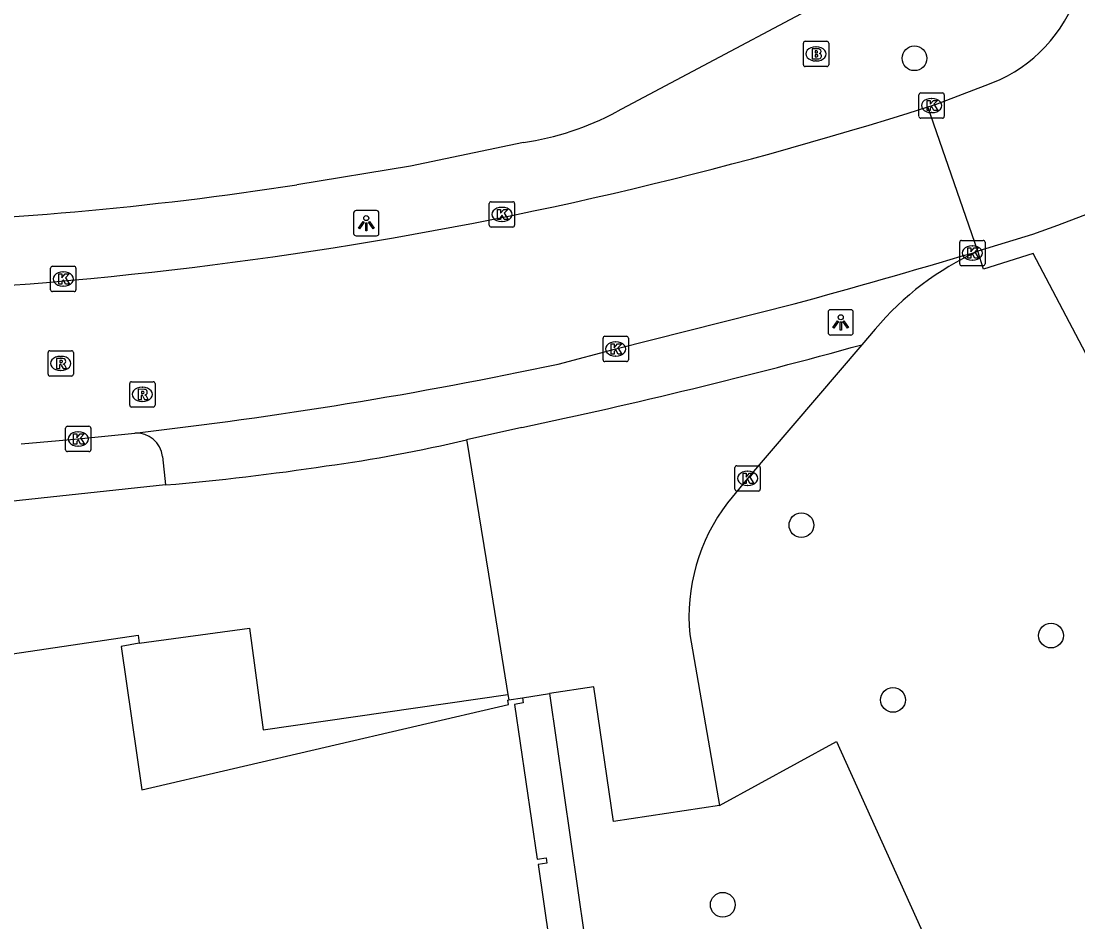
# Model space of a CAD drawing. Extents: x 159503 to 160347, y 382525 to 383272.
# Drawn here: x 159730.87 to 159772.61, y 382704.51 to 382740.1 of the extents above; entities that cross this region are included whole.
import ezdxf

# ---------------------------------------------------------------- set-up
doc = ezdxf.new("R2010")
doc.units = 0
for name, color, linetype in [('IMGEO_Boom', 7, 'Continuous'), ('IMGEO_Brandkraan', 7, 'Continuous'), ('IMGEO_Groenvoorziening', 7, 'Continuous'), ('IMGEO_Kolk', 7, 'Continuous'), ('IMGEO_Lichtpunt', 7, 'Continuous'), ('IMGEO_Pand', 7, 'Continuous'), ('IMGEO_Parkeervlak_open', 7, 'Continuous'), ('IMGEO_Rijbaan_lokaal_open', 7, 'Continuous'), ('IMGEO_Rioolput', 7, 'Continuous'), ('IMGEO_Voetpad_open', 7, 'Continuous')]:
    doc.layers.add(name, color=color, linetype=linetype)

msp = doc.modelspace()

# ---------------------------------------------------------------- linework, layer by layer
at = {"layer": 'IMGEO_Boom'}
for centre in [(159766.154, 382738.631), (159761.688, 382720.185), (159771.547, 382715.824), (159765.305, 382713.282), (159758.582, 382705.187)]:
    msp.add_circle(centre, 0.489, dxfattribs=at)
at = {"layer": 'IMGEO_Brandkraan'}
for p, q in [((159761.764, 382738.378), (159761.764, 382739.23)), ((159761.839, 382739.304), (159762.691, 382739.304)), ((159762.252, 382739.084), (159762.277, 382739.084)), ((159762.765, 382739.23), (159762.765, 382738.378)), ((159762.275, 382738.524), (159762.25, 382738.524)), ((159762.691, 382738.304), (159761.839, 382738.304))]:
    msp.add_line(p, q, dxfattribs=at)
for points in [[(159761.764, 382738.378), (159761.764, 382739.23)], [(159761.839, 382739.304), (159762.691, 382739.304)], [(159762.112, 382739.004), (159762.112, 382738.604), (159762.325, 382738.604)], [(159762.343, 382739.004), (159762.112, 382739.004)], [(159762.291, 382738.923), (159762.237, 382738.923), (159762.237, 382738.847)], [(159762.765, 382739.23), (159762.765, 382738.378)], [(159762.237, 382738.847), (159762.29, 382738.847)], [(159762.299, 382738.771), (159762.237, 382738.771), (159762.237, 382738.69)], [(159762.237, 382738.69), (159762.299, 382738.69)], [(159762.691, 382738.304), (159761.839, 382738.304)]]:
    msp.add_lwpolyline(points, dxfattribs=at)
for centre, radius, start, end in [((159761.841, 382739.228), 0.0765, 91.552, 178.448), ((159761.841, 382739.228), 0.0765, 91.552, 178.448), ((159762.292, 382738.885), 0.0379, 267.8285, 90.9355), ((159762.347, 382738.859), 0.145, 59.4692, 91.5367), ((159762.372, 382738.906), 0.0922, 285.5137, 58.1501), ((159762.689, 382739.228), 0.0765, 1.552, 88.448), ((159762.689, 382739.228), 0.0765, 1.552, 88.448), ((159762.3, 382738.73), 0.0404, 269.8759, 90.5077), ((159762.331, 382738.855), 0.251, 268.6676, 293.5347), ((159762.377, 382738.714), 0.105, 301.3115, 78.989), ((159761.841, 382738.38), 0.0765, 181.552, 268.448), ((159761.841, 382738.38), 0.0765, 181.552, 268.448), ((159762.689, 382738.38), 0.0765, 271.552, 358.448), ((159762.689, 382738.38), 0.0765, 271.552, 358.448)]:
    msp.add_arc(centre, radius, start, end, dxfattribs=at)
for centre, major_axis, ratio, start_param, end_param in [((159762.251, 382738.804), (-0.387, 0.002), 0.722429, 4.712389, 7.853982), ((159762.276, 382738.804), (-0.39, 0.002), 0.717154, 1.570796, 4.712389)]:
    msp.add_ellipse(centre, major_axis=major_axis, ratio=ratio, start_param=start_param, end_param=end_param, dxfattribs=at)
at = {"layer": 'IMGEO_Groenvoorziening'}
for points in [[(159751.74, 382713.531), (159757.266, 382675.083), (159748.72, 382673.838), (159749.771, 382667.511), (159741.42, 382666.319)], [(159758.449, 382709.108), (159763.075, 382711.644), (159774.978, 382685.288)]]:
    msp.add_lwpolyline(points, dxfattribs=at)
at = {"layer": 'IMGEO_Kolk'}
for p, q in [((159766.403, 382737.263), (159767.255, 382737.263)), ((159766.328, 382736.337), (159766.328, 382737.189)), ((159766.816, 382737.043), (159766.841, 382737.043)), ((159767.329, 382737.189), (159767.329, 382736.337)), ((159766.839, 382736.483), (159766.814, 382736.483)), ((159767.255, 382736.263), (159766.403, 382736.263)), ((159749.357, 382732.036), (159749.357, 382732.888)), ((159749.432, 382732.962), (159750.284, 382732.962)), ((159749.845, 382732.742), (159749.87, 382732.742)), ((159750.358, 382732.888), (159750.358, 382732.036)), ((159750.284, 382731.962), (159749.432, 382731.962)), ((159749.868, 382732.182), (159749.843, 382732.182)), ((159768.016, 382731.437), (159768.868, 382731.437)), ((159767.941, 382730.511), (159767.941, 382731.363)), ((159768.429, 382731.217), (159768.454, 382731.217)), ((159768.942, 382731.363), (159768.942, 382730.511)), ((159768.452, 382730.657), (159768.427, 382730.657)), ((159732.031, 382729.486), (159732.031, 382730.338)), ((159732.106, 382730.412), (159732.958, 382730.412)), ((159732.519, 382730.192), (159732.544, 382730.192)), ((159733.032, 382730.338), (159733.032, 382729.486)), ((159768.868, 382730.437), (159768.016, 382730.437)), ((159732.958, 382729.412), (159732.106, 382729.412)), ((159732.542, 382729.632), (159732.517, 382729.632)), ((159753.926, 382727.646), (159754.778, 382727.646)), ((159753.851, 382726.72), (159753.851, 382727.572)), ((159754.339, 382727.426), (159754.364, 382727.426)), ((159754.852, 382727.572), (159754.852, 382726.72)), ((159754.362, 382726.866), (159754.337, 382726.866)), ((159754.778, 382726.646), (159753.926, 382726.646)), ((159732.621, 382723.165), (159732.621, 382724.017)), ((159732.696, 382724.091), (159733.548, 382724.091)), ((159733.622, 382724.017), (159733.622, 382723.165)), ((159733.109, 382723.871), (159733.134, 382723.871)), ((159733.548, 382723.091), (159732.696, 382723.091)), ((159733.132, 382723.311), (159733.107, 382723.311)), ((159759.064, 382721.607), (159759.064, 382722.459)), ((159759.139, 382722.533), (159759.991, 382722.533)), ((159759.552, 382722.313), (159759.577, 382722.313)), ((159760.065, 382722.459), (159760.065, 382721.607)), ((159759.991, 382721.533), (159759.139, 382721.533)), ((159759.575, 382721.753), (159759.55, 382721.753))]:
    msp.add_line(p, q, dxfattribs=at)
for points in [[(159766.403, 382737.263), (159767.255, 382737.263)], [(159766.328, 382736.337), (159766.328, 382737.189)], [(159766.649, 382736.963), (159766.772, 382736.963), (159766.772, 382736.812), (159766.902, 382736.963), (159767.066, 382736.963), (159766.92, 382736.812), (159767.073, 382736.563), (159766.921, 382736.563), (159766.836, 382736.727), (159766.772, 382736.66), (159766.772, 382736.563), (159766.649, 382736.563), (159766.649, 382736.963)], [(159767.329, 382737.189), (159767.329, 382736.337)], [(159767.255, 382736.263), (159766.403, 382736.263)], [(159749.357, 382732.036), (159749.357, 382732.888)], [(159749.432, 382732.962), (159750.284, 382732.962)], [(159749.678, 382732.662), (159749.801, 382732.662), (159749.801, 382732.511), (159749.931, 382732.662), (159750.095, 382732.662), (159749.949, 382732.511), (159750.102, 382732.262), (159749.95, 382732.262), (159749.865, 382732.426), (159749.801, 382732.359), (159749.801, 382732.262), (159749.678, 382732.262), (159749.678, 382732.662)], [(159750.358, 382732.888), (159750.358, 382732.036)], [(159750.284, 382731.962), (159749.432, 382731.962)], [(159768.016, 382731.437), (159768.868, 382731.437)], [(159767.941, 382730.511), (159767.941, 382731.363)], [(159768.262, 382731.137), (159768.385, 382731.137), (159768.385, 382730.986), (159768.515, 382731.137), (159768.679, 382731.137), (159768.533, 382730.986), (159768.686, 382730.737), (159768.534, 382730.737), (159768.449, 382730.901), (159768.385, 382730.834), (159768.385, 382730.737), (159768.262, 382730.737), (159768.262, 382731.137)], [(159768.942, 382731.363), (159768.942, 382730.511)], [(159732.031, 382729.486), (159732.031, 382730.338)], [(159732.106, 382730.412), (159732.958, 382730.412)], [(159733.032, 382730.338), (159733.032, 382729.486)], [(159768.868, 382730.437), (159768.016, 382730.437)], [(159732.352, 382730.112), (159732.475, 382730.112), (159732.475, 382729.961), (159732.605, 382730.112), (159732.769, 382730.112), (159732.623, 382729.961), (159732.776, 382729.712), (159732.624, 382729.712), (159732.539, 382729.876), (159732.475, 382729.809), (159732.475, 382729.712), (159732.352, 382729.712), (159732.352, 382730.112)], [(159732.958, 382729.412), (159732.106, 382729.412)], [(159753.926, 382727.646), (159754.778, 382727.646)], [(159753.851, 382726.72), (159753.851, 382727.572)], [(159754.172, 382727.346), (159754.295, 382727.346), (159754.295, 382727.195), (159754.425, 382727.346), (159754.589, 382727.346), (159754.443, 382727.195), (159754.596, 382726.946), (159754.444, 382726.946), (159754.359, 382727.11), (159754.295, 382727.043), (159754.295, 382726.946), (159754.172, 382726.946), (159754.172, 382727.346)], [(159754.852, 382727.572), (159754.852, 382726.72)], [(159754.778, 382726.646), (159753.926, 382726.646)], [(159732.621, 382723.165), (159732.621, 382724.017)], [(159732.696, 382724.091), (159733.548, 382724.091)], [(159733.622, 382724.017), (159733.622, 382723.165)], [(159732.942, 382723.791), (159733.065, 382723.791), (159733.065, 382723.64), (159733.195, 382723.791), (159733.359, 382723.791), (159733.213, 382723.64), (159733.366, 382723.391), (159733.214, 382723.391), (159733.129, 382723.555), (159733.065, 382723.488), (159733.065, 382723.391), (159732.942, 382723.391), (159732.942, 382723.791)], [(159733.548, 382723.091), (159732.696, 382723.091)], [(159759.064, 382721.607), (159759.064, 382722.459)], [(159759.139, 382722.533), (159759.991, 382722.533)], [(159759.385, 382722.233), (159759.508, 382722.233), (159759.508, 382722.082), (159759.638, 382722.233), (159759.802, 382722.233), (159759.656, 382722.082), (159759.809, 382721.833), (159759.657, 382721.833), (159759.572, 382721.997), (159759.508, 382721.93), (159759.508, 382721.833), (159759.385, 382721.833), (159759.385, 382722.233)], [(159760.065, 382722.459), (159760.065, 382721.607)], [(159759.991, 382721.533), (159759.139, 382721.533)]]:
    msp.add_lwpolyline(points, dxfattribs=at)
for centre, start, end in [((159766.405, 382737.187), 91.552, 178.448), ((159766.405, 382737.187), 91.552, 178.448), ((159767.253, 382737.187), 1.552, 88.448), ((159767.253, 382737.187), 1.552, 88.448), ((159766.405, 382736.339), 181.552, 268.448), ((159766.405, 382736.339), 181.552, 268.448), ((159767.253, 382736.339), 271.552, 358.448), ((159767.253, 382736.339), 271.552, 358.448), ((159749.434, 382732.886), 91.552, 178.448), ((159749.434, 382732.886), 91.552, 178.448), ((159750.282, 382732.886), 1.552, 88.448), ((159750.282, 382732.886), 1.552, 88.448), ((159749.434, 382732.038), 181.552, 268.448), ((159749.434, 382732.038), 181.552, 268.448), ((159750.282, 382732.038), 271.552, 358.448), ((159750.282, 382732.038), 271.552, 358.448), ((159768.018, 382731.361), 91.552, 178.448), ((159768.018, 382731.361), 91.552, 178.448), ((159768.866, 382731.361), 1.552, 88.448), ((159768.866, 382731.361), 1.552, 88.448), ((159732.108, 382730.336), 91.552, 178.448), ((159732.108, 382730.336), 91.552, 178.448), ((159732.956, 382730.336), 1.552, 88.448), ((159732.956, 382730.336), 1.552, 88.448), ((159768.018, 382730.513), 181.552, 268.448), ((159768.018, 382730.513), 181.552, 268.448), ((159768.866, 382730.513), 271.552, 358.448), ((159768.866, 382730.513), 271.552, 358.448), ((159732.108, 382729.488), 181.552, 268.448), ((159732.108, 382729.488), 181.552, 268.448), ((159732.956, 382729.488), 271.552, 358.448), ((159732.956, 382729.488), 271.552, 358.448), ((159753.928, 382727.57), 91.552, 178.448), ((159753.928, 382727.57), 91.552, 178.448), ((159754.776, 382727.57), 1.552, 88.448), ((159754.776, 382727.57), 1.552, 88.448), ((159753.928, 382726.722), 181.552, 268.448), ((159753.928, 382726.722), 181.552, 268.448), ((159754.776, 382726.722), 271.552, 358.448), ((159754.776, 382726.722), 271.552, 358.448), ((159732.698, 382724.015), 91.552, 178.448), ((159732.698, 382724.015), 91.552, 178.448), ((159733.546, 382724.015), 1.552, 88.448), ((159733.546, 382724.015), 1.552, 88.448), ((159732.698, 382723.167), 181.552, 268.448), ((159732.698, 382723.167), 181.552, 268.448), ((159733.546, 382723.167), 271.552, 358.448), ((159733.546, 382723.167), 271.552, 358.448), ((159759.141, 382722.457), 91.552, 178.448), ((159759.141, 382722.457), 91.552, 178.448), ((159759.989, 382722.457), 1.552, 88.448), ((159759.989, 382722.457), 1.552, 88.448), ((159759.141, 382721.609), 181.552, 268.448), ((159759.141, 382721.609), 181.552, 268.448), ((159759.989, 382721.609), 271.552, 358.448), ((159759.989, 382721.609), 271.552, 358.448)]:
    msp.add_arc(centre, 0.0765, start, end, dxfattribs=at)
for centre, major_axis, ratio, start_param, end_param in [((159766.815, 382736.763), (-0.387, 0.002), 0.722429, 4.712389, 7.853982), ((159766.84, 382736.763), (-0.39, 0.002), 0.717154, 1.570796, 4.712389), ((159749.844, 382732.462), (-0.387, 0.002), 0.722429, 4.712389, 7.853982), ((159749.869, 382732.462), (-0.39, 0.002), 0.717154, 1.570796, 4.712389), ((159768.428, 382730.937), (-0.387, 0.002), 0.722429, 4.712389, 7.853982), ((159768.453, 382730.937), (-0.39, 0.002), 0.717154, 1.570796, 4.712389), ((159732.518, 382729.912), (-0.387, 0.002), 0.722429, 4.712389, 7.853982), ((159732.543, 382729.912), (-0.39, 0.002), 0.717154, 1.570796, 4.712389), ((159754.338, 382727.146), (-0.387, 0.002), 0.722429, 4.712389, 7.853982), ((159754.363, 382727.146), (-0.39, 0.002), 0.717154, 1.570796, 4.712389), ((159733.108, 382723.591), (-0.387, 0.002), 0.722429, 4.712389, 7.853982), ((159733.133, 382723.591), (-0.39, 0.002), 0.717154, 1.570796, 4.712389), ((159759.551, 382722.033), (-0.387, 0.002), 0.722429, 4.712389, 7.853982), ((159759.576, 382722.033), (-0.39, 0.002), 0.717154, 1.570796, 4.712389)]:
    msp.add_ellipse(centre, major_axis=major_axis, ratio=ratio, start_param=start_param, end_param=end_param, dxfattribs=at)
at = {"layer": 'IMGEO_Lichtpunt'}
for p, q in [((159744.002, 382732.517), (159744.002, 382731.71)), ((159744.002, 382732.517), (159744.002, 382731.71)), ((159744.904, 382732.612), (159744.096, 382732.612)), ((159744.904, 382732.612), (159744.096, 382732.612)), ((159744.998, 382731.71), (159744.998, 382732.517)), ((159744.998, 382731.71), (159744.998, 382732.517)), ((159744.096, 382731.616), (159744.904, 382731.616)), ((159744.096, 382731.616), (159744.904, 382731.616)), ((159762.742, 382728.599), (159762.742, 382727.792)), ((159762.742, 382728.599), (159762.742, 382727.792)), ((159763.644, 382728.694), (159762.836, 382728.694)), ((159763.644, 382728.694), (159762.836, 382728.694)), ((159763.738, 382727.792), (159763.738, 382728.599)), ((159763.738, 382727.792), (159763.738, 382728.599)), ((159762.836, 382727.698), (159763.644, 382727.698)), ((159762.836, 382727.698), (159763.644, 382727.698))]:
    msp.add_line(p, q, dxfattribs=at)
for points in [[(159744.376, 382732.181), (159744.415, 382732.153), (159744.227, 382731.891), (159744.189, 382731.918), (159744.376, 382732.181)], [(159744.478, 382732.133), (159744.525, 382732.133), (159744.525, 382731.811), (159744.478, 382731.811), (159744.478, 382732.133)], [(159744.588, 382732.153), (159744.626, 382732.18), (159744.813, 382731.918), (159744.774, 382731.89), (159744.588, 382732.153)], [(159763.116, 382728.263), (159763.155, 382728.235), (159762.967, 382727.973), (159762.929, 382728), (159763.116, 382728.263)], [(159763.218, 382728.215), (159763.265, 382728.215), (159763.265, 382727.893), (159763.218, 382727.893), (159763.218, 382728.215)], [(159763.328, 382728.235), (159763.366, 382728.262), (159763.553, 382728), (159763.514, 382727.972), (159763.328, 382728.235)]]:
    msp.add_lwpolyline(points, dxfattribs=at)
for centre in [(159744.501, 382732.315), (159763.241, 382728.397)]:
    msp.add_circle(centre, 0.0994, dxfattribs=at)
for centre, start, end in [((159744.096, 382732.517), 90, 180), ((159744.096, 382732.517), 90, 180), ((159744.904, 382732.517), 0, 90), ((159744.904, 382732.517), 0, 90), ((159744.096, 382731.71), 180, 270), ((159744.096, 382731.71), 180, 270), ((159744.904, 382731.71), 270, 0), ((159744.904, 382731.71), 270, 360), ((159762.836, 382728.599), 90, 180), ((159762.836, 382728.599), 90, 180), ((159763.644, 382728.599), 0, 90), ((159763.644, 382728.599), 0, 90), ((159762.836, 382727.792), 180, 270), ((159762.836, 382727.792), 180, 270), ((159763.644, 382727.792), 270, 0), ((159763.644, 382727.792), 270, 360)]:
    msp.add_arc(centre, 0.0946, start, end, dxfattribs=at)
at = {"layer": 'IMGEO_Pand'}
for points in [[(159722.277, 382713.879), (159735.488, 382715.844), (159735.533, 382715.524)], [(159735.533, 382715.524), (159734.816, 382715.389), (159735.638, 382709.727), (159750.117, 382713.1), (159750.088, 382713.277), (159750.125, 382713.283)], [(159750.125, 382713.283), (159750.669, 382713.366)], [(159750.669, 382713.366), (159750.703, 382713.167), (159750.349, 382713.101), (159751.254, 382706.987), (159751.601, 382707.039), (159751.633, 382706.832), (159751.286, 382706.78), (159752.174, 382700.649)]]:
    msp.add_lwpolyline(points, dxfattribs=at)
at = {"layer": 'IMGEO_Parkeervlak_open'}
msp.add_lwpolyline([(159735.533, 382715.524), (159739.882, 382716.113), (159740.432, 382712.098), (159750.09, 382713.501)], dxfattribs=at)
at = {"layer": 'IMGEO_Rijbaan_lokaal_open'}
for points in [[(159766.675, 382736.712), (159766.978, 382736.81), (159768.948, 382737.554)], [(159768.653, 382731.004), (159766.675, 382736.712)], [(159778.147, 382734.712), (159774.353, 382732.998), (159771.803, 382732.029), (159770.813, 382731.672), (159768.653, 382731.004)], [(159768.442, 382730.937), (159768.653, 382731.004)], [(159752.074, 382726.549), (159754.352, 382727.147), (159761.403, 382728.926)], [(159730.868, 382723.392), (159733.122, 382723.592), (159735.359, 382723.826)]]:
    msp.add_lwpolyline(points, dxfattribs=at)
for centre, radius, start, end in [((159767.006, 382743.151), 5.924, 289.1392, 27.2152), ((159718.609, 382887.14), 157.921, 269.02843, 287.72025), ((159648.932, 383135.926), 422.255, 285.44765, 286.441), ((159715.353, 382899.294), 176.605, 276.50442, 282.00085)]:
    msp.add_arc(centre, radius, start, end, dxfattribs=at)
at = {"layer": 'IMGEO_Rioolput'}
for p, q in [((159731.932, 382726.149), (159731.932, 382727.001)), ((159732.007, 382727.075), (159732.859, 382727.075)), ((159732.42, 382726.855), (159732.445, 382726.855)), ((159732.933, 382727.001), (159732.933, 382726.149)), ((159732.859, 382726.075), (159732.007, 382726.075)), ((159732.443, 382726.295), (159732.418, 382726.295)), ((159735.156, 382724.926), (159735.156, 382725.778)), ((159735.231, 382725.852), (159736.083, 382725.852)), ((159735.644, 382725.632), (159735.669, 382725.632)), ((159736.157, 382725.778), (159736.157, 382724.926)), ((159736.083, 382724.852), (159735.231, 382724.852)), ((159735.667, 382725.072), (159735.642, 382725.072))]:
    msp.add_line(p, q, dxfattribs=at)
for points in [[(159731.932, 382726.149), (159731.932, 382727.001)], [(159732.007, 382727.075), (159732.859, 382727.075)], [(159732.933, 382727.001), (159732.933, 382726.149)], [(159732.521, 382726.773), (159732.269, 382726.775), (159732.269, 382726.375)], [(159732.269, 382726.375), (159732.393, 382726.375), (159732.393, 382726.537), (159732.404, 382726.537)], [(159732.447, 382726.694), (159732.393, 382726.694), (159732.393, 382726.613)], [(159732.393, 382726.613), (159732.445, 382726.613)], [(159732.451, 382726.508), (159732.522, 382726.375), (159732.662, 382726.375), (159732.597, 382726.501)], [(159732.859, 382726.075), (159732.007, 382726.075)], [(159735.156, 382724.926), (159735.156, 382725.778)], [(159735.231, 382725.852), (159736.083, 382725.852)], [(159736.157, 382725.778), (159736.157, 382724.926)], [(159735.745, 382725.55), (159735.493, 382725.552), (159735.493, 382725.152)], [(159735.493, 382725.152), (159735.617, 382725.152), (159735.617, 382725.314), (159735.628, 382725.314)], [(159735.671, 382725.471), (159735.617, 382725.471), (159735.617, 382725.39)], [(159735.617, 382725.39), (159735.669, 382725.39)], [(159735.675, 382725.285), (159735.746, 382725.152), (159735.886, 382725.152), (159735.821, 382725.278)], [(159736.083, 382724.852), (159735.231, 382724.852)]]:
    msp.add_lwpolyline(points, dxfattribs=at)
for centre, radius, start, end in [((159732.009, 382726.999), 0.0765, 91.552, 178.448), ((159732.009, 382726.999), 0.0765, 91.552, 178.448), ((159732.857, 382726.999), 0.0765, 1.552, 88.448), ((159732.857, 382726.999), 0.0765, 1.552, 88.448), ((159732.403, 382726.484), 0.0533, 26.0293, 88.6989), ((159732.429, 382726.802), 0.19, 274.7715, 282.9687), ((159732.453, 382726.598), 0.0964, 77.0061, 93.1865), ((159732.467, 382726.655), 0.0378, 276.6634, 79.6772), ((159732.52, 382726.663), 0.109, 350.3612, 89.416), ((159732.518, 382726.663), 0.112, 277.5842, 350.9817), ((159732.502, 382726.448), 0.108, 29.5134, 73.7905), ((159732.009, 382726.151), 0.0765, 181.552, 268.448), ((159732.009, 382726.151), 0.0765, 181.552, 268.448), ((159732.857, 382726.151), 0.0765, 271.552, 358.448), ((159732.857, 382726.151), 0.0765, 271.552, 358.448), ((159735.233, 382725.776), 0.0765, 91.552, 178.448), ((159735.233, 382725.776), 0.0765, 91.552, 178.448), ((159736.081, 382725.776), 0.0765, 1.552, 88.448), ((159736.081, 382725.776), 0.0765, 1.552, 88.448), ((159735.627, 382725.261), 0.0533, 26.0293, 88.6989), ((159735.653, 382725.579), 0.19, 274.7715, 282.9687), ((159735.677, 382725.375), 0.0964, 77.0061, 93.1865), ((159735.691, 382725.432), 0.0378, 276.6634, 79.6772), ((159735.744, 382725.44), 0.109, 350.3612, 89.416), ((159735.742, 382725.44), 0.112, 277.5842, 350.9817), ((159735.726, 382725.225), 0.108, 29.5134, 73.7905), ((159735.233, 382724.928), 0.0765, 181.552, 268.448), ((159735.233, 382724.928), 0.0765, 181.552, 268.448), ((159736.081, 382724.928), 0.0765, 271.552, 358.448), ((159736.081, 382724.928), 0.0765, 271.552, 358.448)]:
    msp.add_arc(centre, radius, start, end, dxfattribs=at)
for centre, major_axis, ratio, start_param, end_param in [((159732.419, 382726.575), (-0.387, 0.002), 0.722429, 4.712389, 7.853982), ((159732.444, 382726.575), (-0.39, 0.002), 0.717154, 1.570796, 4.712389), ((159735.643, 382725.352), (-0.387, 0.002), 0.722429, 4.712389, 7.853982), ((159735.668, 382725.352), (-0.39, 0.002), 0.717154, 1.570796, 4.712389)]:
    msp.add_ellipse(centre, major_axis=major_axis, ratio=ratio, start_param=start_param, end_param=end_param, dxfattribs=at)
at = {"layer": 'IMGEO_Voetpad_open'}
for points in [[(159765.3, 382742.325), (159754.381, 382736.516)], [(159750.707, 382735.307), (159746.249, 382734.374), (159741.755, 382733.629)], [(159779.172, 382724.65), (159778.893, 382724.505), (159777.42, 382723.664), (159775.261, 382722.516), (159774.733, 382723.521), (159770.839, 382730.916), (159768.876, 382730.297), (159768.653, 382731.004)], [(159764.595, 382727.925), (159764.074, 382727.315)], [(159764.074, 382727.315), (159759.565, 382722.033), (159758.772, 382721.072)], [(159750.647, 382724.048), (159748.462, 382723.553)], [(159748.462, 382723.553), (159748.469, 382723.51), (159749.322, 382718.248), (159750.09, 382713.501)], [(159736.454, 382722.901), (159736.575, 382721.774)], [(159736.575, 382721.774), (159730.072, 382721.082)], [(159757.277, 382715.86), (159758.449, 382709.108)], [(159750.09, 382713.501), (159750.125, 382713.283)], [(159750.669, 382713.366), (159751.74, 382713.531)], [(159758.449, 382709.108), (159754.265, 382708.475), (159753.491, 382713.799), (159751.74, 382713.531)]]:
    msp.add_lwpolyline(points, dxfattribs=at)
for centre, radius, start, end in [((159749.157, 382746.203), 11.006, 278.0947, 298.3348), ((159720.74, 382870.337), 138.313, 271.42558, 278.73924), ((159773.471, 382720.441), 11.61, 114.517, 139.8617), ((159705.348, 382939.448), 220.112, 281.8764, 285.47405), ((159735.409, 382722.775), 1.052, 6.8892, 92.732), ((159734.725, 382782.113), 60.149, 277.82186, 283.20175), ((159727.766, 382823.464), 102.071, 274.95087, 278.53281), ((159764.75, 382716.537), 7.504, 142.8158, 185.1744)]:
    msp.add_arc(centre, radius, start, end, dxfattribs=at)

doc.saveas('drawing.dxf')
